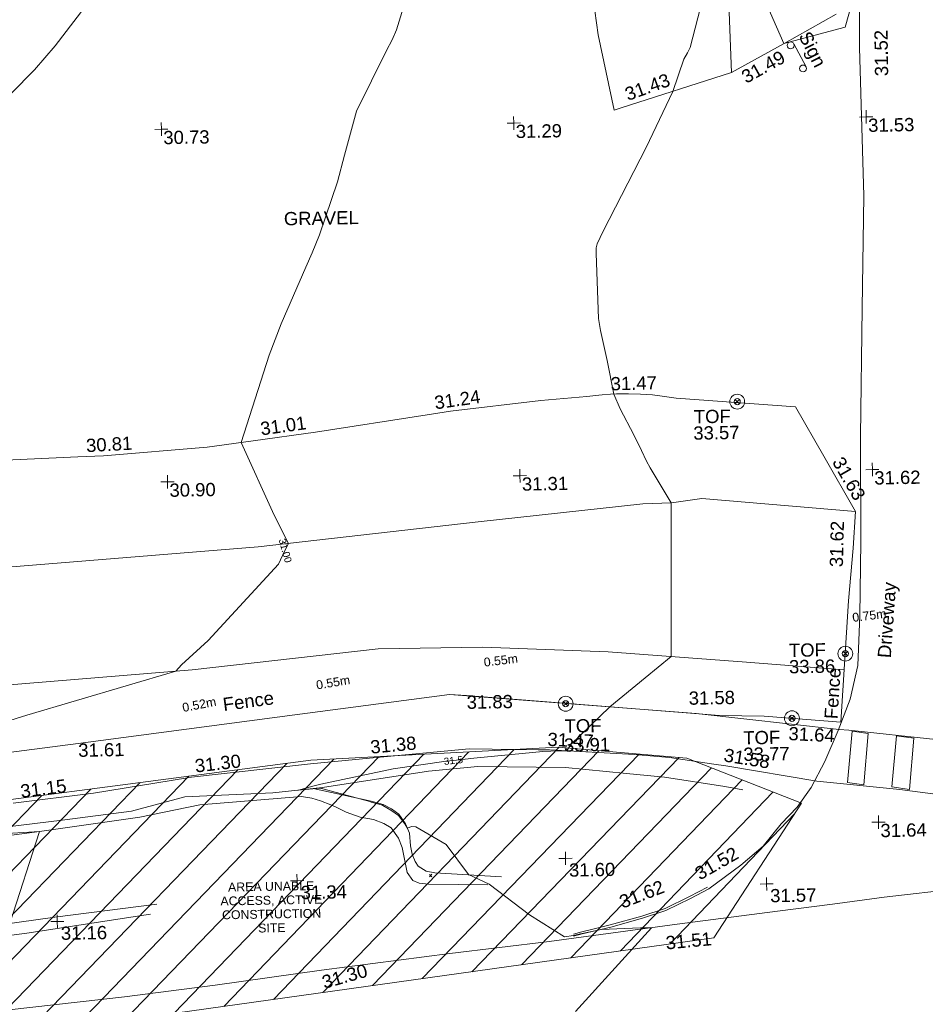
# Model space of a CAD drawing. Header units: millimetres. Extents: x -290717 to 520720, y -103372 to 287762.
# Tile 287 of 375: x 80437 to 106131, y 181272 to 209189. Entities that reach past the tile are written whole.
import ezdxf

# ---------------------------------------------------------------- set-up
doc = ezdxf.new("R2010")
doc.units = ezdxf.units.MM
for name, pattern in [('IMPORT-HIDDEN2 _3_', [4762.5, 3175, -1587.5]), ('IMPORT-UG_ELEC_QLB2 _2_', [2500, 1500, -300.0000000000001, 0, -50, 150, -300.0000000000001, 0, -200]), ('IMPORT-UG_ELEC_STREET LIGHTING_QLB2 _2_', [2700, 1500, -300.0000000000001, 0, -250, 150, -300.0000000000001, 0, -200])]:
    doc.linetypes.add(name, pattern=pattern)
for name, color, linetype, lineweight, true_color in [('00__TOPO__TOP_OF_FENCE_SYMBOL', 7, 'Continuous', 9, 0x666666), ('00_TOPO_FENCE', 7, 'Continuous', 9, 0x3f7f4f), ('00_TOPO_FURN_BARRIER_2D', 7, 'Continuous', 9, 0x666666), ('00_TOPO_FURN_SIGN', 7, 'Continuous', 9, 0x666666), ('00_TOPO_KERB_BOTTOM', 1, 'Continuous', 9, 0xff0000), ('00_TOPO_KERB_TOP', 7, 'Continuous', 9, 0xa500a5), ('00_TOPO_LEVEL_SPOT', 7, 'Continuous', 9, 0x666666), ('00_TOPO_ROAD_MARKING_WHITE_CONTINUOUS', 7, 'Continuous', 9, 0x999999), ('00_TOPO_TOP_OF_FENCE', 7, 'Continuous', 9, 0x666666), ('00_UAV_FENCE', 7, 'Continuous', 9, 0x264c2f), ('00_UAV_FOOTPATH', 7, 'Continuous', 9, 0xa50000), ('00_UAV_FORM_LINES', 7, 'Continuous', 9, 0x666666), ('00_UAV_FURN_SIGN', 6, 'Continuous', 9, 0xff00ff), ('00_UAV_LEVEL_SPOT', 7, 'Continuous', 9, 0x666666), ('00_UAV_TOP_OF_FENCE', 6, 'Continuous', 9, 0xff00ff), ('01_DTM_CONTOUR_MNR', 7, 'Continuous', 9, 0xa5a552), ('01_DTM_CONTOUR_MNR_LABELS', 7, 'Continuous', 9, 0xa5a552), ('12333-PUM-2D-U-0001-C01 - Rev2_REVIT IMPORT_dwg', 7, 'Continuous', 9, 0x767676), ('PUM-CHAMBER EXTENTS', 6, 'IMPORT-HIDDEN2 _3_', 9, 0xff00ff), ('PUM-ELECTRIC-QLB2', 1, 'IMPORT-UG_ELEC_QLB2 _2_', 9, 0xff0000), ('PUM-UNABLE TO SURVEY', 190, 'Continuous', 9, 0x7f00ff)]:
    doc.layers.add(name, color=color, linetype=linetype, lineweight=lineweight, true_color=true_color)
for name, color, linetype, lineweight in [('00_TOPO_DRIVE_WAY', 7, 'Continuous', 9), ('00_TOPO_PEDASTRIAN', 7, 'Continuous', 9), ('00_TOPO_ROAD_EDGE', 7, 'Continuous', 9), ('00_UAV_DRIVE_WAY', 7, 'Continuous', 9), ('00_UAV_SURFACE', 7, 'Continuous', 9), ('00_UAV_SURVEY_TEXT', 7, 'Continuous', 9), ('GEN-TEXT', 7, 'Continuous', 9)]:
    doc.layers.add(name, color=color, linetype=linetype, lineweight=lineweight)
doc.styles.add('Arial_1', font='arial.ttf', dxfattribs={"height": 250})
doc.styles.add('Swis721 Lt BT_1', font='swissl.ttf', dxfattribs={"height": 200})
doc.styles.add('Swis721 Lt BT_2', font='swissl.ttf', dxfattribs={"height": 375})

# ---------------------------------------------------------------- blocks, each defined once
blk = doc.blocks.new('12333-PUM-2D-U-0001-C01 - Rev2_REVIT IMPORT_dwg_MM-2077200-Site Location Plan Existing')
at = {"layer": '00_TOPO_LEVEL_SPOT', "color": 254, "true_color": 0xcccccc, "flags": 128}
for points in [[(0, -500.0000000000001), (0, 0), (-500.0000000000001, 0)], [(500.0000000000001, 0), (0, 0), (0, 500.0000000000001)]]:
    blk.add_lwpolyline(points, dxfattribs=at)
blk = doc.blocks.new('12333-PUM-2D-U-0001-C01 - Rev2_REVIT IMPORT_dwg_MSL_Node_LineworkTOF-2077201-Site Location Plan Existing')
at = {"layer": '00__TOPO__TOP_OF_FENCE_SYMBOL', "color": 254, "true_color": 0xcccccc, "flags": 128}
for points in [[(165.3591892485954, 165.3591892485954), (0, 0), (-165.3591892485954, 165.3591892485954)], [(165.3591892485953, -165.3591892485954), (0, 0), (-165.3591892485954, -165.3591892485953)]]:
    blk.add_lwpolyline(points, dxfattribs=at)
at = {"layer": '00__TOPO__TOP_OF_FENCE_SYMBOL', "color": 254, "true_color": 0xcccccc}
for radius in [562.5594001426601, 233.853208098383]:
    blk.add_circle((0, 0), radius, dxfattribs=at)
blk = doc.blocks.new('12333-PUM-2D-U-0001-C01 - Rev2_REVIT IMPORT_dwg_MSL_Node_LineworkTOF-2077248-Site Location Plan Existing')
at = {"layer": '00__TOPO__TOP_OF_FENCE_SYMBOL', "color": 254, "true_color": 0xcccccc, "flags": 128}
for points in [[(165.3591892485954, 165.3591892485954), (0, 0), (-165.3591892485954, 165.3591892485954)], [(165.3591892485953, -165.3591892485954), (0, 0), (-165.3591892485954, -165.3591892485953)]]:
    blk.add_lwpolyline(points, dxfattribs=at)
at = {"layer": '00__TOPO__TOP_OF_FENCE_SYMBOL', "color": 254, "true_color": 0xcccccc}
for radius in [562.5594001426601, 233.853208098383]:
    blk.add_circle((0, 0), radius, dxfattribs=at)
blk = doc.blocks.new('12333-PUM-2D-U-0001-C01 - Rev2_REVIT IMPORT_dwg_MSL_Sign_SYM-2077636-Site Location Plan Existing')
at = {"layer": '00_TOPO_FURN_SIGN', "color": 254, "true_color": 0xcccccc}
blk.add_line((1862.281444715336, 0), (-1862.281444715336, 0), dxfattribs=at)
for centre, radius in [((-1862.281444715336, -488.8448533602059), 488.8448533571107), ((1862.281444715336, -488.8448533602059), 488.8448533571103)]:
    blk.add_circle(centre, radius, dxfattribs=at)
blk = doc.blocks.new('12333-PUM-2D-U-0001-C01 - Rev2_REVIT IMPORT_dwg_UAV-2077255-Site Location Plan Existing')
at = {"layer": '00_UAV_LEVEL_SPOT', "color": 254, "true_color": 0xcccccc, "flags": 128}
for points in [[(0, -500.0000000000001), (0, 0), (-500.0000000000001, 0)], [(500.0000000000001, 0), (0, 0), (0, 500.0000000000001)]]:
    blk.add_lwpolyline(points, dxfattribs=at)
blk = doc.blocks.new('12333-PUM-2D-U-0001-C01 - Rev2_REVIT IMPORT_dwg_MGS62954_T2_Galway_ITM_3d_Rev1-2077680-Site Location Plan Existing')
at = {"layer": '00_TOPO_DRIVE_WAY', "color": 254, "true_color": 0xcccccc, "flags": 128}
for points in [[(534007237.6244836, 725740002.8556712), (534007698.8396803, 725740464.2323629), (534008110.5491097, 725741021.0236653), (534008506.4381494, 725741746.945682), (534008903.3106385, 725742620.3745031), (534009261.4648856, 725743499.3270897), (534009492.8168644, 725744454.3815236), (534009575.5487943, 725745867.0421665), (534009637.0906981, 725747959.9758908), (534009678.1120812, 725750951.6245061), (534009792.6017873, 725754583.6552143), (534009894.5036548, 725757763.9265051), (534009841.9879667, 725761968.0476304)], [(534005152.6772591, 725738191.9652674), (534006073.7496667, 725738850.6955239), (534006712.9138882, 725739377.7872798), (534007239.7671403, 725740001.0986342)]]:
    blk.add_lwpolyline(points, dxfattribs=at)
at = {"layer": '00_TOPO_FENCE', "color": 254, "true_color": 0xcccccc, "flags": 128}
for points in [[(534006809.2706339, 725743060.2519976), (534005538.4781243, 725743107.9127105), (534004366.3745478, 725743217.8138762), (533998377.5857408, 725743796.1756512), (533997897.7989847, 725743833.0124608), (533993491.9811647, 725743328.3953872), (533987334.7052383, 725742627.8569608), (533979431.4868201, 725741746.926904), (533971488.8156634, 725740926.3118316), (533964282.7598975, 725740216.9085314), (533961614.7168457, 725740030.2239165), (533961591.1296154, 725747064.6063311), (533961512.3756419, 725752627.0772152), (533961436.1583527, 725758918.7373912)], [(534009254.3359704, 725746287.7943068), (534009418.8919473, 725747780.9857461), (534009501.2919151, 725748816.1164606)], [(534006809.2706339, 725743060.2519976), (534008983.9295707, 725742858.4477738), (534009254.3359704, 725746287.7943069)]]:
    blk.add_lwpolyline(points, dxfattribs=at)
at = {"layer": '00_TOPO_FURN_BARRIER_2D', "color": 254, "true_color": 0xcccccc, "flags": 128}
blk.add_lwpolyline([(533961124.9446958, 725738207.7241664), (533963907.7724986, 725738277.1977878), (533966671.4512367, 725738422.7533034), (533969217.1285473, 725738581.0599633), (533971542.5165303, 725738841.5130454), (533974430.9369752, 725739227.180377), (533976071.5486806, 725739369.5364364), (533977958.4605224, 725739562.1122108), (533980716.1659205, 725739792.538971), (533984042.6812699, 725740171.6048297), (533986842.279775, 725740458.3451859), (533988814.489405, 725740686.1014751), (533990338.536877, 725741063.370854), (533992837.0030585, 725741131.3489809), (533994243.0965741, 725741259.902971), (533997260.0174437, 725741668.3579565), (533998665.2655284, 725741775.1301359), (534001150.4868232, 725741702.3994907), (534002872.8938113, 725741509.3121467), (534003953.9837328, 725741383.5650123), (534005660.0127119, 725741086.038311), (534006168.9615883, 725740981.9440849)], dxfattribs=at)
at = {"layer": '00_TOPO_KERB_BOTTOM', "color": 254, "true_color": 0xcccccc, "flags": 128}
blk.add_lwpolyline([(534001290.855566, 725736918.3141494), (534001542.4185861, 725736981.6254507), (534002352.989131, 725737160.663194), (534003257.1206027, 725737394.632839), (534003927.4046134, 725737604.2260435), (534004630.5145012, 725737932.0957097), (534005152.6761115, 725738191.9662087)], dxfattribs=at)
at = {"layer": '00_TOPO_KERB_TOP', "color": 254, "true_color": 0xcccccc, "flags": 128}
blk.add_lwpolyline([(534001288.2385407, 725736981.7367386), (534001529.0097919, 725737042.3320565), (534001879.5993746, 725737119.7698171), (534002338.4925048, 725737221.1295208), (534003240.0453539, 725737454.4318742), (534003904.8905225, 725737662.32439), (534004603.5229709, 725737988.1061659), (534005120.8646241, 725738245.5778582)], dxfattribs=at)
at = {"layer": '00_TOPO_PEDASTRIAN', "color": 254, "true_color": 0xcccccc}
for p, q in [((534009142.8, 725741144.4), (534009295.2000001, 725742592.2000002)), ((534009295.2000001, 725742592.2000002), (534009752.4, 725742516.0000001)), ((534009752.4, 725742516.0000001), (534009600.0000001, 725741068.2)), ((534010400.1000001, 725740992), (534010552.5000001, 725742439.8000001)), ((534011047.8, 725742363.6), (534010552.5000001, 725742439.8000001)), ((534010895.4, 725740915.8000001), (534011047.8, 725742363.6)), ((534009142.8, 725741144.4), (534009600.0000001, 725741068.2)), ((534010895.4, 725740915.8000001), (534010400.1000001, 725740992))]:
    blk.add_line(p, q, dxfattribs=at)
at = {"layer": '00_TOPO_ROAD_EDGE', "color": 254, "true_color": 0xcccccc, "flags": 128}
for points in [[(534007087.6561605, 725737530.3788569), (534008654.3386924, 725737703.1630441), (534010126.4544177, 725737869.6287705), (534012271.4008011, 725738080.5534121), (534014240.9526449, 725738301.5597211), (534016327.2793137, 725738548.3876712), (534017755.5826751, 725738729.4117385), (534019256.6000714, 725738877.3248211), (534020625.9500178, 725739007.3127567), (534022069.7502858, 725739159.3763739), (534022854.2945674, 725739246.9378729), (534023769.3373415, 725739346.5022671)], [(533961506.5973676, 725732662.43695), (533964004.4636054, 725732853.9435135), (533967551.3947252, 725733187.5736139), (533971123.3618879, 725733556.3179882), (533974761.5294393, 725733908.8074641), (533977378.0951932, 725734211.6952543), (533980571.0050802, 725734584.2312124), (533984564.0988555, 725735047.3556432), (533988521.3520471, 725735426.951325), (533991104.6321414, 725735712.2922386), (533994127.6965289, 725736081.1519793), (533997772.0312734, 725736487.6293072), (534000599.9084066, 725736781.3268616), (534004243.1294302, 725737208.8631433), (534007087.6561605, 725737530.378857)]]:
    blk.add_lwpolyline(points, dxfattribs=at)
at = {"layer": '00_TOPO_ROAD_MARKING_WHITE_CONTINUOUS', "color": 254, "true_color": 0xcccccc, "flags": 128}
for points in [[(534017110, 725741790), (534015670.0000001, 725741970.0000001), (534013490, 725742170), (534011670.0000001, 725742320), (534009200.0000001, 725742620.0000001), (534008930.0000002, 725742650.0000001)], [(534008270.0000001, 725741190.0000001), (534010620.0000001, 725740920.0000001), (534012130.0000001, 725740690.0000001), (534013720, 725740540.0000001), (534015100.0000001, 725740370.0000001), (534016600, 725740200.0000001), (534018320.0000001, 725740030.0000001)]]:
    blk.add_lwpolyline(points, dxfattribs=at)
at = {"layer": '00_UAV_DRIVE_WAY', "color": 254, "true_color": 0xcccccc, "flags": 128}
blk.add_lwpolyline([(534009841.9879667, 725761968.0476304), (534009904.5705001, 725765960.1605002)], dxfattribs=at)
at = {"layer": '00_UAV_FENCE', "color": 254, "true_color": 0xcccccc, "flags": 128}
for points in [[(534009201.697, 725762923.6034999), (534007705.630802, 725762126.2659556), (534006197.697, 725761322.6035), (534003050.1295339, 725760374.6656435), (534002850.697, 725760314.6035001)], [(534004474.5705, 725752119.1605002), (534007846.5705001, 725751814.1605), (534008626.4934341, 725750401.0868053), (534009501.2919151, 725748816.1164604)]]:
    blk.add_lwpolyline(points, dxfattribs=at)
at = {"layer": '00_UAV_FOOTPATH', "color": 254, "true_color": 0xcccccc}
blk.add_line((534008930.0000002, 725742650.0000001), (534004884.06134, 725743169.2734714), dxfattribs=at)
at = {"layer": '00_UAV_FOOTPATH', "color": 254, "true_color": 0xcccccc, "flags": 128}
blk.add_lwpolyline([(533985461.2266638, 725740966.1467694), (533987749.0245, 725741216.2154999), (533990417.5074933, 725741601.3777381), (533990451.0245001, 725741606.2155), (533993914.0245001, 725741938.2155), (533995396.0509985, 725742052.9763715), (533998421.0245003, 725742287.2155), (534000384.385945, 725742223.6318035), (534000706.0245001, 725742213.2154999), (534003110.3176058, 725742036.9557214), (534004106.0245001, 725741934.2154999), (534005354.6742712, 725741729.6477995), (534005693.0245002, 725741674.2154999), (534008270.0000001, 725741190.0000002)], dxfattribs=at)
at = {"layer": '00_UAV_FORM_LINES', "color": 254, "true_color": 0xcccccc, "flags": 128}
for points in [[(534006197.697, 725761322.6035), (534006080.8215001, 725767230.324)], [(533970125.8215, 725773132.324), (533969316.8215, 725760594.3239999), (533968690.0245001, 725752272.2154999), (533968430.0245, 725747389.2155), (533968601.0245, 725747136.2155), (533968806.0245001, 725746981.2155), (533969024.0245001, 725746908.2155), (533979116.0245, 725747337.2155), (533984721.5935, 725747617.3515), (533992536.5935, 725748109.3515), (533998793.5935, 725748714.3515002), (534003472.5935, 725749143.3515), (534004282.5935, 725749155.3515), (534005146.5935, 725749263.3515), (534009501.2919151, 725748816.1164606)], [(533961512.3756419, 725752627.0772152), (533961591.1296154, 725747064.6063311), (533961605.9534032, 725742643.7315061), (533961614.7168457, 725740030.2239164), (533964282.7598975, 725740216.9085314), (533971488.8156634, 725740926.3118316), (533979431.4868201, 725741746.926904), (533987334.7052383, 725742627.8569608), (533993491.9811647, 725743328.3953872), (533997897.7989847, 725743833.0124608), (534004884.06134, 725743169.2734714)], [(533961605.9534032, 725742643.7315061), (533963870.5935, 725742744.3515), (533966986.5935, 725742771.3514999), (533970332.5935001, 725742899.3515), (533979013.5935001, 725743688.3514999), (533984489.5935, 725744267.3515), (533990605.5935, 725744658.3515002), (533995896.5935, 725745162.3515), (533998858.5935, 725745161.3515), (534002418.5935, 725744963.3515), (534006330.5935, 725744603.3515), (534009100.5843577, 725744337.8864627)], [(533993978.6563616, 725741235.7261689), (533995620.5935, 725740851.3515), (533995953.5935, 725740745.3515), (533996194.5935, 725740622.3515), (533996401.5935, 725740464.3515), (533996582.5935001, 725740191.3515), (533996693.5935, 725739917.3515), (533996712.5935001, 725739557.3515002), (533996759.5935, 725739322.3515), (533996840.5935, 725739112.3514999), (533996921.5935, 725738982.3515), (533997148.5935001, 725738831.3515), (533997391.5935, 725738788.3515002), (533999276.5935, 725738636.3515002)], [(533996473.5935, 725739521.3515), (533996373.5935001, 725739781.3515), (533996176.5935, 725740081.3515), (533995963.5935, 725740204.3515), (533995674.5935, 725740329.3515002), (533995301.5935, 725740398.3515002), (533994904.5935, 725740547.3515), (533994619.5935, 725740697.3515002), (533994474.5935, 725740760.3515), (533994185.5935, 725740885.3515), (533993940.5935, 725740961.3515), (533993649.5935, 725741010.3515002), (533990760.5935, 725740828.3515), (533989048.5935, 725740509.3515), (533986197.5935001, 725740149.3515), (533984037.5935, 725739902.3515)], [(533984554.5935, 725737466.3515002), (533986584.5935, 725737712.3515), (533989490.5935, 725738035.3515002)], [(533989302.5935001, 725737753.3515), (533985789.5935, 725737276.3515), (533983418.5935, 725737008.3515002), (533980513.5935, 725736616.3515), (533978896.5935, 725736482.3514999), (533978602.5935, 725736513.3515002), (533978325.5935, 725736591.3515002), (533978043.5935, 725736709.3515002), (533977877.5935, 725736802.3515), (533977754.5935, 725736988.3515), (533977676.5935, 725737287.3515), (533977690.5935, 725737672.3515), (533977680.5935001, 725738537.3515002), (533977709.5935, 725738742.3515), (533977779.5935, 725738961.3515002), (533977885.5935, 725739155.3515), (533978186.5921717, 725739581.1743038)], [(533996473.5935, 725739521.3515), (533996609.5935001, 725738807.3515002), (533996765.5935, 725738576.3515002), (533996944.5935001, 725738502.3514999), (533997207.5935001, 725738466.3515), (533998889.5935, 725738421.3515)]]:
    blk.add_lwpolyline(points, dxfattribs=at)
at = {"layer": '00_UAV_SURFACE', "color": 254, "true_color": 0xcccccc, "flags": 128}
for points in [[(534002850.697, 725760314.6035001), (534002435.8215001, 725762459.3240001), (534002358.1693496, 725763138.3795545)], [(533984385.0245001, 725750669.2154999), (533987469.3268378, 725750752.5623094), (533988194.5705003, 725750772.1605), (533991139.5705001, 725750963.1605), (533992449.3184229, 725751120.9921254), (533994226.5705, 725751335.1605002), (533997401.4441381, 725751771.7884768), (533998058.5705, 725751862.1605002), (534000629.5705, 725752119.1605002), (534001936.5705001, 725752215.1605002), (534002274.1869267, 725752248.5841492), (534002371.1724645, 725752254.097833), (534002612.9068435, 725752267.8405718), (534002783.5705, 725752272.1605), (534003122.8308761, 725752270.065472), (534003461.7059326, 725752253.7655314), (534003799.6011671, 725752223.2892741), (534004135.9237971, 725752178.6901661), (534004470.0837981, 725752120.046449), (534004474.5705, 725752119.1605002)]]:
    blk.add_lwpolyline(points, dxfattribs=at)
at = {"layer": '01_DTM_CONTOUR_MNR', "color": 254, "true_color": 0xcccccc, "flags": 128}
for points in [[(533985064.672619, 725760420), (533986430.0000002, 725761749.4334977), (533987030.0000001, 725762420.0000001), (533988430.0000002, 725764186.7197453)], [(533985310.0000002, 725737560.0000002), (533986200.0000001, 725740150), (533984040.0000001, 725740053.7500002)], [(533980480, 725741870), (533985898.1501166, 725743456.8428904), (533990140.0000001, 725744630.0000001), (533990310.7341972, 725744810.3950386), (533991070.9340482, 725745483.9494641), (533993103.4444124, 725747615.3092215), (533993297.7452517, 725747991.8420043), (533993400.0000001, 725748190.0000002), (533993007.0099809, 725749002.5693716), (533992110, 725751080), (533992944.7094097, 725753539.27501), (533993304.1965106, 725754420.0000001), (533994031.8018018, 725756021.8018019), (533994218.8888888, 725756420), (533994430.0000002, 725756925.5555556), (533994965.9437753, 725758420.0000001), (533995185.0034508, 725759175.0034509), (533995541.045164, 725760420), (533996430.0000002, 725762120.5208334), (533996595.8333334, 725762420.0000001), (533996716.3849766, 725762706.3849765), (533997278.1861199, 725764420)], [(534001307.820841, 725734785.8509), (534003510.0000001, 725737120), (534003325.3003385, 725737120.0803725), (534003192.3322423, 725737120.7542282), (534002080.0000001, 725737100), (534001588.3171279, 725736999.895288), (534001538.3484163, 725736989.9095024), (534001491.388889, 725736980.0000001), (534001290.0000001, 725736937.0634922), (534001040.0077722, 725736907.5384848), (534000052.7693858, 725737551.0976837), (533998922.5000001, 725738438.3333336), (533998340, 725738720.0000001), (533997728.0880049, 725739579.752449), (533996875.7453277, 725740094.488035), (533996750.5458615, 725740105.8864168), (533996640.0000001, 725740060.0000002), (533996568.0304261, 725740166.6308318), (533996558.3761392, 725740184.0534384), (533996383.6685154, 725740431.7910719), (533996171.2004105, 725740585.6703147), (533995950.5731191, 725740718.4784487), (533995933.9028945, 725740725.854342), (533995622.6794051, 725740822.1341872), (533995602.5223437, 725740825.422046), (533995583.2748539, 725740834.6978558), (533994258.3986245, 725741220.0029905), (533994235.5800334, 725741227.2922475), (533994215, 725741235), (533994190.6076504, 725741239.0710384), (533993540.0000001, 725741200.0000002), (533993559.1139241, 725741199.3881857), (533993974.2383856, 725741297.6161464), (533994196.1739538, 725741350.3082168), (533996263.6252111, 725741750.3048339), (533997770.0194949, 725741942.5966268), (533997971.3937529, 725741961.9729583), (533998553.3485587, 725742017.9689404), (534000510.5467377, 725742167.958381), (534000737.4067428, 725742178.2330936), (534001190.0000002, 725742180.0000002), (534001304.8235646, 725742346.9377991), (534002440.0000002, 725743400.0000001), (534003449.8371346, 725744210.6469631), (534004200.0000001, 725744800), (534004280.0000001, 725749160.0000001), (534003693.9300615, 725750156.0408758), (534003599.3770315, 725750347.51896), (534003465.1200612, 725750657.661007), (534003250.7774778, 725751100.475699), (534002872.8226866, 725751848.9347702), (534002700.0000001, 725752270), (534002530.38094, 725753221.005442), (534002392.4573379, 725753910.8276452), (534002354.1518344, 725754079.4572155), (534002304.423676, 725754420.0000001), (534002270.9090911, 725756260.909091), (534002279.4102564, 725756420), (534002310.0724638, 725756539.9275364), (534002480.7547924, 725756890.0860529), (534003744.9038446, 725759239.5137558), (534004530.0000001, 725760820.0000002), (534004858.5057686, 725761726.729634), (534004961.7162779, 725761906.8948892), (534005036.5308884, 725762053.4273641), (534006110.0000001, 725765920.0000001), (534007700.0000001, 725762120.0000001), (534009448.888889, 725762550.5555557), (534009870, 725763970.0000001)]]:
    blk.add_lwpolyline(points, dxfattribs=at)
at = {"xscale": 0.2, "yscale": 0.2, "zscale": 0.2, "rotation": 297.3042696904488}
blk.add_blockref('12333-PUM-2D-U-0001-C01 - Rev2_REVIT IMPORT_dwg_MSL_Sign_SYM-2077636-Site Location Plan Existing', (534008150.0367538, 725761780.4089243), dxfattribs=at)
at = {"xscale": 0.375, "yscale": 0.375, "zscale": 0.375}
for name, p in [('12333-PUM-2D-U-0001-C01 - Rev2_REVIT IMPORT_dwg_UAV-2077255-Site Location Plan Existing', (533990000, 725760000)), ('12333-PUM-2D-U-0001-C01 - Rev2_REVIT IMPORT_dwg_UAV-2077255-Site Location Plan Existing', (534000000, 725760000)), ('12333-PUM-2D-U-0001-C01 - Rev2_REVIT IMPORT_dwg_UAV-2077255-Site Location Plan Existing', (534010000, 725760000)), ('12333-PUM-2D-U-0001-C01 - Rev2_REVIT IMPORT_dwg_MSL_Node_LineworkTOF-2077248-Site Location Plan Existing', (534006200.5705, 725751992.1605)), ('12333-PUM-2D-U-0001-C01 - Rev2_REVIT IMPORT_dwg_UAV-2077255-Site Location Plan Existing', (533990000, 725750000.0000001)), ('12333-PUM-2D-U-0001-C01 - Rev2_REVIT IMPORT_dwg_UAV-2077255-Site Location Plan Existing', (534000000, 725750000.0000001)), ('12333-PUM-2D-U-0001-C01 - Rev2_REVIT IMPORT_dwg_UAV-2077255-Site Location Plan Existing', (534010000, 725750000.0000001)), ('12333-PUM-2D-U-0001-C01 - Rev2_REVIT IMPORT_dwg_MSL_Node_LineworkTOF-2077201-Site Location Plan Existing', (534009143.7145073, 725744795.0933982)), ('12333-PUM-2D-U-0001-C01 - Rev2_REVIT IMPORT_dwg_MSL_Node_LineworkTOF-2077201-Site Location Plan Existing', (534001184.8534725, 725743512.4531363)), ('12333-PUM-2D-U-0001-C01 - Rev2_REVIT IMPORT_dwg_MSL_Node_LineworkTOF-2077201-Site Location Plan Existing', (534007595.6184903, 725742989.4922767)), ('12333-PUM-2D-U-0001-C01 - Rev2_REVIT IMPORT_dwg_UAV-2077255-Site Location Plan Existing', (534010000, 725740000)), ('12333-PUM-2D-U-0001-C01 - Rev2_REVIT IMPORT_dwg_MM-2077200-Site Location Plan Existing', (534001102.5797854, 725739130.5401975)), ('12333-PUM-2D-U-0001-C01 - Rev2_REVIT IMPORT_dwg_MM-2077200-Site Location Plan Existing', (533993478.9290932, 725738627.5878047)), ('12333-PUM-2D-U-0001-C01 - Rev2_REVIT IMPORT_dwg_MM-2077200-Site Location Plan Existing', (534006795.6990157, 725738304.7801019)), ('12333-PUM-2D-U-0001-C01 - Rev2_REVIT IMPORT_dwg_MM-2077200-Site Location Plan Existing', (533986656.9882918, 725737590.7687646))]:
    blk.add_blockref(name, p, dxfattribs=at)
at = {"layer": '00_TOPO_DRIVE_WAY', "color": 251, "true_color": 0x666666, "char_height": 375, "attachment_point": 1, "line_spacing_factor": 1.005061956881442, "style": 'Swis721 Lt BT_2'}
for s, insert, width, rotation in [('31.52', (534010269.2553153, 725761148.4169291), 1495.902363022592, 89.83631019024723), ('31.62', (534008740.8822441, 725747261.4518976), 1495.902363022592, 87.57074735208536), ('Driveway', (534010054.5320625, 725744671.0993149), 2436.183848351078, 84.84440704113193), ('31.52', (534004722.916964, 725738762.9989372), 1495.902363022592, 28.768791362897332)]:
    blk.add_mtext(s, dxfattribs=dict(at, insert=insert, width=width, rotation=rotation))
at = {"layer": '00_TOPO_FENCE', "color": 251, "true_color": 0x666666, "char_height": 375, "attachment_point": 1, "line_spacing_factor": 1.005061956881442, "style": 'Swis721 Lt BT_2'}
for s, insert, width, rotation in [('Fence', (534008514.7134753, 725742964.5896279), 1681.10932225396, 85.331090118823), ('Fence', (533991438.432305, 725743844.7711024), 1681.10932225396, 6.8726506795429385), ('31.64', (534007504.7490722, 725742748.2409595), 1495.902363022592, 356.23520658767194)]:
    blk.add_mtext(s, dxfattribs=dict(at, insert=insert, width=width, rotation=rotation))
at = {"layer": '00_TOPO_FENCE', "color": 251, "true_color": 0x666666, "char_height": 375, "width": 1495.902363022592, "attachment_point": 1, "line_spacing_factor": 1.005061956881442, "style": 'Swis721 Lt BT_2'}
for s, insert in [('31.83', (533998377.6, 725743791.4296079)), ('31.58', (534004677.9613405, 725743797.3551697)), ('31.61', (533987334.7, 725742623.1296079))]:
    blk.add_mtext(s, dxfattribs=dict(at, insert=insert))
at = {"layer": '00_TOPO_KERB_TOP', "color": 251, "true_color": 0x666666, "insert": (534002568.7772502, 725738025.0034126), "char_height": 375, "width": 1495.902363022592, "attachment_point": 1, "rotation": 20.2392190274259, "line_spacing_factor": 1.005061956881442, "style": 'Swis721 Lt BT_2'}
blk.add_mtext('31.62', dxfattribs=at)
at = {"layer": '00_TOPO_LEVEL_SPOT', "char_height": 375, "width": 1495.902363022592, "attachment_point": 1, "line_spacing_factor": 1.005061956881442, "style": 'Swis721 Lt BT_2'}
for s, insert in [('31.60', (534001197.6808528, 725738983.1102246)), ('31.34', (533993573.9808528, 725738480.2102245)), ('31.57', (534006890.7808529, 725738157.4102246)), ('31.16', (533986752.0808529, 725737443.4102246))]:
    blk.add_mtext(s, dxfattribs=dict(at, insert=insert))
at = {"layer": '00_TOPO_ROAD_EDGE', "color": 251, "true_color": 0x666666, "char_height": 375, "width": 1495.902363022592, "attachment_point": 1, "line_spacing_factor": 1.005061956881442, "style": 'Swis721 Lt BT_2'}
for s, insert, rotation in [('31.51', (534003888.8166366, 725736869.8319037), 4.378361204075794), ('31.30', (533994099.0278029, 725735909.7655823), 14.872799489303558)]:
    blk.add_mtext(s, dxfattribs=dict(at, insert=insert, rotation=rotation))
at = {"layer": '00_TOPO_TOP_OF_FENCE', "char_height": 375, "attachment_point": 1, "line_spacing_factor": 1.005061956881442, "style": 'Swis721 Lt BT_2'}
for s, insert, width in [('TOF', (534007543.6471198, 725745103.619804), 1163.479615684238), ('33.86', (534007538.3575692, 725744637.9769561), 1495.902363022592), ('TOF', (534001142.2916294, 725743067.7192162), 1163.479615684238), ('33.91', (534001113.8869516, 725742528.3520797), 1495.902363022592), ('TOF', (534006205.8417021, 725742644.9285672), 1163.479615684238), ('33.77', (534006200.5521515, 725742179.2857194), 1495.902363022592)]:
    blk.add_mtext(s, dxfattribs=dict(at, insert=insert, width=width))
at = {"layer": '00_UAV_FENCE', "color": 251, "true_color": 0x666666, "char_height": 375, "width": 1495.902363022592, "attachment_point": 1, "line_spacing_factor": 1.005061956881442, "style": 'Swis721 Lt BT_2'}
for s, insert, rotation in [('31.49', (534006437.3790501, 725761326.9489163), 28.055655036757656), ('31.43', (534003127.591149, 725760923.9852798), 18.75882174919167), ('31.63', (534009180.871489, 725750421.5156273), 298.89578414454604)]:
    blk.add_mtext(s, dxfattribs=dict(at, insert=insert, rotation=rotation))
at = {"layer": '00_UAV_FOOTPATH', "color": 251, "true_color": 0x666666, "char_height": 375, "width": 1495.902363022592, "attachment_point": 1, "line_spacing_factor": 1.005061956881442, "style": 'Swis721 Lt BT_2'}
for s, insert, rotation in [('31.38', (533995607.0711305, 725742566.0288723), 4.427868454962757), ('31.47', (534000663.6528627, 725742702.9671279), 356.55976328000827), ('31.30', (533990618.2689512, 725742118.5307152), 5.568921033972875), ('31.58', (534005688.2904955, 725742172.8775135), 349.81684355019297), ('31.15', (533985655.9356709, 725741485.6087672), 6.237975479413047)]:
    blk.add_mtext(s, dxfattribs=dict(at, insert=insert, rotation=rotation))
at = {"layer": '00_UAV_FURN_SIGN', "color": 251, "true_color": 0x666666, "insert": (534008450.2429724, 725762495.00325), "char_height": 375, "width": 1206.219683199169, "attachment_point": 1, "rotation": 296.01032458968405, "line_spacing_factor": 1.005061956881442, "style": 'Swis721 Lt BT_2'}
blk.add_mtext('Sign', dxfattribs=at)
at = {"layer": '00_UAV_LEVEL_SPOT', "char_height": 375, "width": 1495.902363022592, "attachment_point": 1, "line_spacing_factor": 1.005061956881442, "style": 'Swis721 Lt BT_2'}
for s, insert in [('30.73', (533990051.8765643, 725759949.1441548)), ('31.29', (534000051.8765643, 725759949.1441548)), ('31.53', (534010051.8765643, 725759949.1441548)), ('30.90', (533990051.8765643, 725749949.1441547)), ('31.31', (534000051.8765643, 725749949.1441547)), ('31.62', (534010051.8765643, 725749949.1441547)), ('31.64', (534010051.8765643, 725739949.1441548))]:
    blk.add_mtext(s, dxfattribs=dict(at, insert=insert))
at = {"layer": '00_UAV_SURFACE', "color": 251, "true_color": 0x666666, "char_height": 375, "width": 1495.902363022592, "attachment_point": 1, "line_spacing_factor": 1.005061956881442, "style": 'Swis721 Lt BT_2'}
for s, insert, rotation in [('31.47', (534002619.0900095, 725752750.3732159), 0.24067598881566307), ('31.24', (533997588.1598099, 725752294.1768599), 7.117133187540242), ('31.01', (533992638.273593, 725751642.5746292), 6.871314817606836), ('30.81', (533987700.6584263, 725751256.7825596), 2.14017104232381)]:
    blk.add_mtext(s, dxfattribs=dict(at, insert=insert, rotation=rotation))
at = {"layer": '00_UAV_SURVEY_TEXT', "color": 251, "true_color": 0x666666, "insert": (533993430.8, 725757589.6296078), "char_height": 375, "width": 2322.210334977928, "attachment_point": 1, "line_spacing_factor": 1.005061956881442, "style": 'Swis721 Lt BT_2'}
blk.add_mtext('GRAVEL', dxfattribs=at)
at = {"layer": '00_UAV_TOP_OF_FENCE', "color": 251, "true_color": 0x666666, "char_height": 375, "attachment_point": 1, "line_spacing_factor": 1.005061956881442, "style": 'Swis721 Lt BT_2'}
for s, insert, width in [('TOF', (534004962.3734543, 725751772.7448664), 1163.479615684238), ('33.57', (534004939.9498127, 725751309.3681616), 1495.902363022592)]:
    blk.add_mtext(s, dxfattribs=dict(at, insert=insert, width=width))
at = {"layer": '01_DTM_CONTOUR_MNR_LABELS', "color": 251, "true_color": 0x666666, "char_height": 200, "attachment_point": 2, "line_spacing_factor": 1.005061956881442, "style": 'Swis721 Lt BT_1'}
for s, insert, width, rotation in [('31.00', (533993404.8045316, 725748019.7138195), 797.8007824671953, 284.73310500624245), ('31.5', (533997962.6643883, 725742061.0830753), 620.5117196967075, 5.033475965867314)]:
    blk.add_mtext(s, dxfattribs=dict(at, insert=insert, width=width, rotation=rotation))
blk = doc.blocks.new('12333-PUM-2D-U-0001-C01 - Rev2_REVIT IMPORT_dwg-1620468-Site Location Plan Existing')
at = {"layer": 'PUM-CHAMBER EXTENTS', "true_color": 0xfff4d4}
h = blk.add_hatch(dxfattribs=at)
h.set_pattern_fill('FP_14', style=0, pattern_type=2)
h.set_pattern_definition([(45, (-533641079.65, -725615854.3560001), (-618.7184335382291, 618.7184335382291), [])])
h.paths.add_polyline_path([(351699.72233876, 60394.56140982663), (351708.9931528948, 60906.25732133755), (352393.2163071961, 60898.13015711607), (353041.6677554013, 66223.39089320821), (353206.9931529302, 73966.25732144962), (353982.8594361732, 73952.7145251), (354317.3501528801, 76699.64382133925), (358888.3501528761, 76111.64382135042), (361222.350152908, 86809.64382132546), (361563.3501529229, 88895.64382133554), (363078.350152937, 90435.64382137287), (363904.3501529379, 101867.6438212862), (365385.1266995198, 110525.3932341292), (365230.9820148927, 110551.7047199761), (365498.4008083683, 111226.8875165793), (365470.0968050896, 111952.5482150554), (365624.7061381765, 111926.1574136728), (366051.350152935, 114420.6438213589), (364898.3501528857, 114331.6438213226), (360524.3501529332, 111561.643821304), (356416.7002318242, 111258.678218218), (357929.2858412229, 111182.0907012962), (360544.5530249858, 111349.5624075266), (360546.5568067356, 111049.5690885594), (355314.0187962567, 111014.6190039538), (355309.6134037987, 111177.0234435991), (355277.3501528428, 111174.643821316), (352644.3501529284, 114141.6438213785), (338239.8330883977, 112460.2766464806), (329804.3501528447, 111555.6438213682), (319532.3501528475, 110592.6438213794), (310517.3501528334, 109863.6438213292), (302620.3501528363, 109581.6438213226), (295825.3501529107, 109566.6438213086), (279813.3501529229, 106549.643821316), (276140.8366145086, 103581.1872824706), (276061.814112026, 103425.8629484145), (271406.8224872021, 105468.1551963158), (271509.3894614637, 105701.9358727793), (267649.350152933, 107463.6438213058), (260223.350152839, 100640.6438213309), (259796.3501529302, 72682.64382134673), (269496.3501528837, 64316.64382130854), (273776.3501529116, 63665.64382135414), (309011.3501528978, 62955.64382139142), (311037.3501528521, 62074.64382133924), (337339.3501528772, 60871.64382135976), (351699.5658924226, 60394.56660731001)])
h.paths.add_polyline_path([(268358.9909750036, 65556.86419186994), (264596.4920611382, 69167.41490751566), (264804.2082447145, 69383.8727354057), (266581.5988270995, 67470.36930634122), (268566.7072650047, 65773.32227584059), (268393.5501527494, 65592.87780157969)])
h.paths.add_polyline_path([(332379.887152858, 67575.85382149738), (302320.8871528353, 68122.8538214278), (302332.4158496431, 68783.33241919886), (280169.8095181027, 69186.63780598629), (280330.3604934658, 78384.59702432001), (275960.0958838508, 78464.13017966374), (276108.0612945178, 86595.19465455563), (280450.151176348, 86519.4031937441), (280756.2778082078, 103341.6855813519), (302910.5740271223, 102938.5317815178), (302921.4142533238, 103534.2289657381), (310787.9439886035, 103391.0774384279), (310815.0515438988, 104880.7045066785), (318228.828162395, 104745.7919744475), (318301.0448391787, 108714.2766025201), (322633.8020448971, 108635.4310593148), (322539.6341878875, 103240.5581443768), (349750.1643799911, 102745.3933022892), (349310.9351529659, 74176.42282136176), (332506.0083566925, 74506.52523825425), (332420.225768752, 69792.56032023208)])
h.paths.add_polyline_path([(262373.7501529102, 72788.24382131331), (262335.6501528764, 75226.64382130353), (265345.5501529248, 75226.64382130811), (265383.6501528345, 72864.44382133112), (265304.2827260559, 72862.43451938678)])
h.paths.add_polyline_path([(261383.1501528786, 75912.44382136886), (261459.3501528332, 80789.24382133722), (267517.2501529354, 80713.04382135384), (267441.050152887, 75836.24382130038), (261504.3495088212, 75910.91930116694)])
h.paths.add_polyline_path([(302573.8228673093, 78329.52926304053), (302592.4407276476, 78963.90062831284), (306343.567266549, 78898.43991812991), (306598.9518629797, 91613.85658206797), (302817.4785721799, 91689.80612071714), (302824.7187942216, 92271.10215000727), (296640.3411529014, 92395.32482125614), (296360.3411528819, 78454.32482147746), (302538.3452618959, 78330.24181806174)])
h.paths.add_polyline_path([(261840.3501529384, 80865.44382136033), (261687.9501528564, 92981.24382131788), (264050.1501528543, 92981.2438213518), (264202.5501529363, 80865.44382139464), (263838.6680771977, 80865.44382138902)])
h.paths.add_polyline_path([(274664.4282881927, 104261.9875886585), (272430.0401462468, 105281.7542374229), (273799.1437452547, 104582.3695657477), (274486.1144024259, 104328.01044291)])
h.paths.add_polyline_path([(315481.3501528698, 115683.6438212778), (326437.165211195, 116343.5766866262), (364189.350152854, 120948.6438212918), (366744.3501529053, 124721.6438213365), (363517.3501528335, 126053.6438213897), (359872.3501529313, 126432.6438213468), (352849.3501528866, 126181.6438212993), (339104.3501528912, 124625.643821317), (335451.3501528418, 124514.6438212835), (325145.3501528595, 123235.643821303), (319635.3501528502, 122976.6438213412), (314446.3501528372, 122493.6438213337), (313566.3501528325, 118980.6438212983)])
h.paths.add_polyline_path([(322305.050152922, 119194.0438212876), (322152.6501528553, 121403.8438213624), (326724.6501528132, 121784.8438213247), (326877.0501529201, 119498.8438214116), (323355.1979919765, 119264.0536772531)])
h.paths.add_polyline_path([(328629.650152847, 120870.443821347), (328477.2501528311, 122089.6438212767), (329810.7501529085, 122242.0438213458), (329963.1501528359, 121022.8438213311), (328841.3815410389, 120894.6416942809)])
h.paths.add_polyline_path([(317352.0501528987, 121480.0438213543), (317352.0501528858, 121861.0438214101), (317618.7501528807, 121856.3885555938), (317618.7501528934, 121480.043821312), (317362.3608135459, 121480.0438213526)])
h.paths.add_polyline_path([(331601.4501528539, 122089.6438213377), (331144.2501528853, 122242.0438213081), (331258.5501528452, 122623.0438213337), (331715.7501528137, 122470.6438213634), (331644.5503212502, 122233.3110493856)])
at = {"layer": 'GEN-TEXT', "color": 253, "true_color": 0xaaaaaa}
for p, q in [((356155.9833795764, 122819.0245240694), (356226.6940576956, 122889.7352021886)), ((356226.6940576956, 122819.0245240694), (356155.9833795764, 122889.7352021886))]:
    blk.add_line(p, q, dxfattribs=at)
at = {"layer": 'PUM-UNABLE TO SURVEY', "color": 7, "true_color": 0xfff4d4, "flags": 128}
blk.add_lwpolyline([(314450.3501529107, 122500.6438213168), (319635.3501528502, 122976.643821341), (325145.3501528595, 123235.6438213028), (335451.3501528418, 124514.6438212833), (339104.3501528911, 124625.6438213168), (352849.3501528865, 126181.6438212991), (359872.3501529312, 126432.6438213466), (363517.3501528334, 126053.6438213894), (366744.3501529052, 124721.6438213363), (364189.3501528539, 120948.6438212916), (326298.3501529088, 116326.6438213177), (315481.3501528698, 115683.6438212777), (313566.3501528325, 118980.6438212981), (314446.3501528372, 122493.6438213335)], dxfattribs=at)
blk.add_blockref('12333-PUM-2D-U-0001-C01 - Rev2_REVIT IMPORT_dwg_MGS62954_T2_Galway_ITM_3d_Rev1-2077680-Site Location Plan Existing', (-533641079.6498471, -725615854.3561786))
at = {"layer": 'PUM-ELECTRIC-QLB2', "char_height": 250, "width": 1160.025439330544, "attachment_point": 2, "line_spacing_factor": 0.9417779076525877, "style": 'Arial_1'}
for s, insert, rotation in [('0.75m', (368749.4766153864, 130135.0585161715), 5.929278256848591), ('0.55m', (358273.4422737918, 129047.0549478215), 5.9349741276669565), ('0.55m', (353499.4233323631, 128502.712709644), 8.36244066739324), ('0.52m', (349688.2703734, 127941.9830668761), 9.857801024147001)]:
    blk.add_mtext(s, dxfattribs=dict(at, insert=insert, rotation=rotation))
at = {"layer": 'PUM-UNABLE TO SURVEY', "color": 51, "true_color": 0xffff7f, "insert": (351659.8923635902, 122752.6792695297), "char_height": 250, "width": 3428.043514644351, "attachment_point": 2, "line_spacing_factor": 0.9417779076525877, "style": 'Arial_1'}
blk.add_mtext('AREA UNABLE\\PACCESS, ACTIVE\\PCONSTRUCTION\\PSITE', dxfattribs=at)

msp = doc.modelspace()

# ---------------------------------------------------------------- block references
at = {"layer": '12333-PUM-2D-U-0001-C01 - Rev2_REVIT IMPORT_dwg', "color": 254, "linetype": 'IMPORT-UG_ELEC_STREET LIGHTING_QLB2 _2_', "true_color": 0xffd4d4, "rotation": 0.9999999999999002}
msp.add_blockref('12333-PUM-2D-U-0001-C01 - Rev2_REVIT IMPORT_dwg-1620468-Site Location Plan Existing', (-261895.0770586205, 55869.5817132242), dxfattribs=at)

doc.saveas('drawing.dxf')
